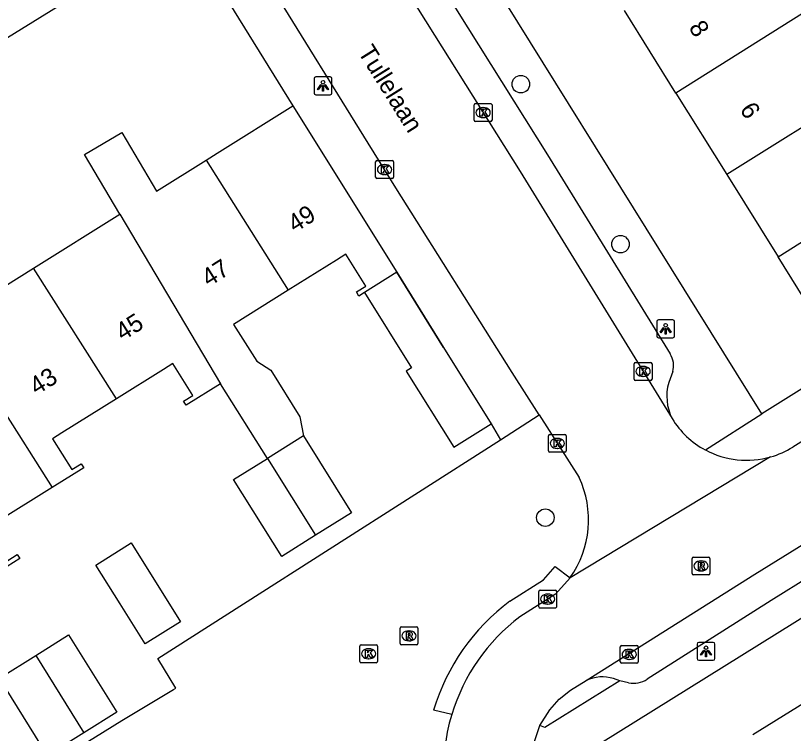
# Model space of a CAD drawing. Extents: x 157767 to 159171, y 387842 to 389425.
# Drawn here: x 158346.54 to 158390.07, y 388199.79 to 388239.97 of the extents above; entities that cross this region are included whole.
import ezdxf

# ---------------------------------------------------------------- set-up
doc = ezdxf.new("R2010")
doc.units = 0
for name, color, linetype in [('IMGEO_Boom', 7, 'Continuous'), ('IMGEO_Kolk', 7, 'Continuous'), ('IMGEO_Lichtpunt', 7, 'Continuous'), ('IMGEO_Muur', 7, 'Continuous'), ('IMGEO_Openbare_ruimte_label', 7, 'Continuous'), ('IMGEO_Pand', 7, 'Continuous'), ('IMGEO_Pand_nummerreeks', 7, 'Continuous'), ('IMGEO_Rijbaan_lokaal_open', 7, 'Continuous'), ('IMGEO_Rioolput', 7, 'Continuous'), ('IMGEO_Voetpad_open', 7, 'Continuous')]:
    doc.layers.add(name, color=color, linetype=linetype)

msp = doc.modelspace()

# ---------------------------------------------------------------- linework, layer by layer
at = {"layer": 'IMGEO_Boom'}
for centre in [(158374.813, 388236.127), (158380.387, 388227.17), (158376.182, 388211.867)]:
    msp.add_circle(centre, 0.489, dxfattribs=at)
at = {"layer": 'IMGEO_Kolk'}
for p, q in [((158372.277, 388235.038), (158373.129, 388235.038)), ((158372.202, 388234.112), (158372.202, 388234.964)), ((158372.69, 388234.818), (158372.715, 388234.818)), ((158373.203, 388234.964), (158373.203, 388234.112)), ((158372.713, 388234.258), (158372.688, 388234.258)), ((158373.129, 388234.038), (158372.277, 388234.038)), ((158366.687, 388230.924), (158366.687, 388231.776)), ((158366.762, 388231.85), (158367.614, 388231.85)), ((158367.175, 388231.63), (158367.2, 388231.63)), ((158367.688, 388231.776), (158367.688, 388230.924)), ((158367.614, 388230.85), (158366.762, 388230.85)), ((158367.198, 388231.07), (158367.173, 388231.07)), ((158381.154, 388219.622), (158381.154, 388220.474)), ((158381.229, 388220.548), (158382.081, 388220.548)), ((158381.642, 388220.328), (158381.667, 388220.328)), ((158382.155, 388220.474), (158382.155, 388219.622)), ((158381.665, 388219.768), (158381.64, 388219.768)), ((158382.081, 388219.548), (158381.229, 388219.548)), ((158376.355, 388215.598), (158376.355, 388216.45)), ((158376.43, 388216.524), (158377.282, 388216.524)), ((158376.843, 388216.304), (158376.868, 388216.304)), ((158377.356, 388216.45), (158377.356, 388215.598)), ((158377.282, 388215.524), (158376.43, 388215.524)), ((158376.866, 388215.744), (158376.841, 388215.744)), ((158375.817, 388206.881), (158375.817, 388207.733)), ((158375.892, 388207.807), (158376.744, 388207.807)), ((158376.305, 388207.587), (158376.33, 388207.587)), ((158376.818, 388207.733), (158376.818, 388206.881)), ((158376.744, 388206.807), (158375.892, 388206.807)), ((158376.328, 388207.027), (158376.303, 388207.027)), ((158365.797, 388203.822), (158365.797, 388204.674)), ((158365.872, 388204.748), (158366.724, 388204.748)), ((158366.285, 388204.528), (158366.31, 388204.528)), ((158366.798, 388204.674), (158366.798, 388203.822)), ((158380.378, 388203.79), (158380.378, 388204.642)), ((158380.453, 388204.716), (158381.305, 388204.716)), ((158381.379, 388204.642), (158381.379, 388203.79)), ((158380.866, 388204.496), (158380.891, 388204.496)), ((158366.724, 388203.748), (158365.872, 388203.748)), ((158366.308, 388203.968), (158366.283, 388203.968)), ((158381.305, 388203.716), (158380.453, 388203.716)), ((158380.889, 388203.936), (158380.864, 388203.936))]:
    msp.add_line(p, q, dxfattribs=at)
for points in [[(158372.277, 388235.038), (158373.129, 388235.038)], [(158372.202, 388234.112), (158372.202, 388234.964)], [(158372.523, 388234.738), (158372.646, 388234.738), (158372.646, 388234.587), (158372.776, 388234.738), (158372.94, 388234.738), (158372.794, 388234.587), (158372.947, 388234.338), (158372.795, 388234.338), (158372.71, 388234.502), (158372.646, 388234.435), (158372.646, 388234.338), (158372.523, 388234.338), (158372.523, 388234.738)], [(158373.203, 388234.964), (158373.203, 388234.112)], [(158373.129, 388234.038), (158372.277, 388234.038)], [(158366.687, 388230.924), (158366.687, 388231.776)], [(158366.762, 388231.85), (158367.614, 388231.85)], [(158367.008, 388231.55), (158367.131, 388231.55), (158367.131, 388231.399), (158367.261, 388231.55), (158367.425, 388231.55), (158367.279, 388231.399), (158367.432, 388231.15), (158367.28, 388231.15), (158367.195, 388231.314), (158367.131, 388231.247), (158367.131, 388231.15), (158367.008, 388231.15), (158367.008, 388231.55)], [(158367.688, 388231.776), (158367.688, 388230.924)], [(158367.614, 388230.85), (158366.762, 388230.85)], [(158381.154, 388219.622), (158381.154, 388220.474)], [(158381.229, 388220.548), (158382.081, 388220.548)], [(158381.475, 388220.248), (158381.598, 388220.248), (158381.598, 388220.097), (158381.728, 388220.248), (158381.892, 388220.248), (158381.746, 388220.097), (158381.899, 388219.848), (158381.747, 388219.848), (158381.662, 388220.012), (158381.598, 388219.945), (158381.598, 388219.848), (158381.475, 388219.848), (158381.475, 388220.248)], [(158382.155, 388220.474), (158382.155, 388219.622)], [(158382.081, 388219.548), (158381.229, 388219.548)], [(158376.355, 388215.598), (158376.355, 388216.45)], [(158376.43, 388216.524), (158377.282, 388216.524)], [(158377.356, 388216.45), (158377.356, 388215.598)], [(158376.676, 388216.224), (158376.799, 388216.224), (158376.799, 388216.073), (158376.929, 388216.224), (158377.093, 388216.224), (158376.947, 388216.073), (158377.1, 388215.824), (158376.948, 388215.824), (158376.863, 388215.988), (158376.799, 388215.921), (158376.799, 388215.824), (158376.676, 388215.824), (158376.676, 388216.224)], [(158377.282, 388215.524), (158376.43, 388215.524)], [(158375.817, 388206.881), (158375.817, 388207.733)], [(158375.892, 388207.807), (158376.744, 388207.807)], [(158376.818, 388207.733), (158376.818, 388206.881)], [(158376.138, 388207.507), (158376.261, 388207.507), (158376.261, 388207.356), (158376.391, 388207.507), (158376.555, 388207.507), (158376.409, 388207.356), (158376.562, 388207.107), (158376.41, 388207.107), (158376.325, 388207.271), (158376.261, 388207.204), (158376.261, 388207.107), (158376.138, 388207.107), (158376.138, 388207.507)], [(158376.744, 388206.807), (158375.892, 388206.807)], [(158365.797, 388203.822), (158365.797, 388204.674)], [(158365.872, 388204.748), (158366.724, 388204.748)], [(158366.798, 388204.674), (158366.798, 388203.822)], [(158380.378, 388203.79), (158380.378, 388204.642)], [(158380.453, 388204.716), (158381.305, 388204.716)], [(158381.379, 388204.642), (158381.379, 388203.79)], [(158366.118, 388204.448), (158366.241, 388204.448), (158366.241, 388204.297), (158366.371, 388204.448), (158366.535, 388204.448), (158366.389, 388204.297), (158366.542, 388204.048), (158366.39, 388204.048), (158366.305, 388204.212), (158366.241, 388204.145), (158366.241, 388204.048), (158366.118, 388204.048), (158366.118, 388204.448)], [(158380.699, 388204.416), (158380.822, 388204.416), (158380.822, 388204.265), (158380.952, 388204.416), (158381.116, 388204.416), (158380.97, 388204.265), (158381.123, 388204.016), (158380.971, 388204.016), (158380.886, 388204.18), (158380.822, 388204.113), (158380.822, 388204.016), (158380.699, 388204.016), (158380.699, 388204.416)], [(158366.724, 388203.748), (158365.872, 388203.748)], [(158381.305, 388203.716), (158380.453, 388203.716)]]:
    msp.add_lwpolyline(points, dxfattribs=at)
for centre, start, end in [((158372.279, 388234.962), 91.552, 178.448), ((158372.279, 388234.962), 91.552, 178.448), ((158373.127, 388234.962), 1.552, 88.448), ((158373.127, 388234.962), 1.552, 88.448), ((158372.279, 388234.114), 181.552, 268.448), ((158372.279, 388234.114), 181.552, 268.448), ((158373.127, 388234.114), 271.552, 358.448), ((158373.127, 388234.114), 271.552, 358.448), ((158366.764, 388231.774), 91.552, 178.448), ((158366.764, 388231.774), 91.552, 178.448), ((158367.612, 388231.774), 1.552, 88.448), ((158367.612, 388231.774), 1.552, 88.448), ((158366.764, 388230.926), 181.552, 268.448), ((158366.764, 388230.926), 181.552, 268.448), ((158367.612, 388230.926), 271.552, 358.448), ((158367.612, 388230.926), 271.552, 358.448), ((158381.231, 388220.472), 91.552, 178.448), ((158381.231, 388220.472), 91.552, 178.448), ((158382.079, 388220.472), 1.552, 88.448), ((158382.079, 388220.472), 1.552, 88.448), ((158381.231, 388219.624), 181.552, 268.448), ((158381.231, 388219.624), 181.552, 268.448), ((158382.079, 388219.624), 271.552, 358.448), ((158382.079, 388219.624), 271.552, 358.448), ((158376.432, 388216.448), 91.552, 178.448), ((158376.432, 388216.448), 91.552, 178.448), ((158377.28, 388216.448), 1.552, 88.448), ((158377.28, 388216.448), 1.552, 88.448), ((158376.432, 388215.6), 181.552, 268.448), ((158376.432, 388215.6), 181.552, 268.448), ((158377.28, 388215.6), 271.552, 358.448), ((158377.28, 388215.6), 271.552, 358.448), ((158375.894, 388207.731), 91.552, 178.448), ((158375.894, 388207.731), 91.552, 178.448), ((158376.742, 388207.731), 1.552, 88.448), ((158376.742, 388207.731), 1.552, 88.448), ((158375.894, 388206.883), 181.552, 268.448), ((158375.894, 388206.883), 181.552, 268.448), ((158376.742, 388206.883), 271.552, 358.448), ((158376.742, 388206.883), 271.552, 358.448), ((158365.874, 388204.672), 91.552, 178.448), ((158365.874, 388204.672), 91.552, 178.448), ((158366.722, 388204.672), 1.552, 88.448), ((158366.722, 388204.672), 1.552, 88.448), ((158380.455, 388204.64), 91.552, 178.448), ((158380.455, 388204.64), 91.552, 178.448), ((158381.303, 388204.64), 1.552, 88.448), ((158381.303, 388204.64), 1.552, 88.448), ((158365.874, 388203.824), 181.552, 268.448), ((158365.874, 388203.824), 181.552, 268.448), ((158366.722, 388203.824), 271.552, 358.448), ((158366.722, 388203.824), 271.552, 358.448), ((158380.455, 388203.792), 181.552, 268.448), ((158380.455, 388203.792), 181.552, 268.448), ((158381.303, 388203.792), 271.552, 358.448), ((158381.303, 388203.792), 271.552, 358.448)]:
    msp.add_arc(centre, 0.0765, start, end, dxfattribs=at)
for centre, major_axis, ratio, start_param, end_param in [((158372.689, 388234.538), (-0.387, 0.002), 0.722429, 4.712389, 7.853982), ((158372.714, 388234.538), (-0.39, 0.002), 0.717154, 1.570796, 4.712389), ((158367.174, 388231.35), (-0.387, 0.002), 0.722429, 4.712389, 7.853982), ((158367.199, 388231.35), (-0.39, 0.002), 0.717154, 1.570796, 4.712389), ((158381.641, 388220.048), (-0.387, 0.002), 0.722429, 4.712389, 7.853982), ((158381.666, 388220.048), (-0.39, 0.002), 0.717154, 1.570796, 4.712389), ((158376.842, 388216.024), (-0.387, 0.002), 0.722429, 4.712389, 7.853982), ((158376.867, 388216.024), (-0.39, 0.002), 0.717154, 1.570796, 4.712389), ((158376.304, 388207.307), (-0.387, 0.002), 0.722429, 4.712389, 7.853982), ((158376.329, 388207.307), (-0.39, 0.002), 0.717154, 1.570796, 4.712389), ((158366.284, 388204.248), (-0.387, 0.002), 0.722429, 4.712389, 7.853982), ((158366.309, 388204.248), (-0.39, 0.002), 0.717154, 1.570796, 4.712389), ((158380.865, 388204.216), (-0.387, 0.002), 0.722429, 4.712389, 7.853982), ((158380.89, 388204.216), (-0.39, 0.002), 0.717154, 1.570796, 4.712389)]:
    msp.add_ellipse(centre, major_axis=major_axis, ratio=ratio, start_param=start_param, end_param=end_param, dxfattribs=at)
at = {"layer": 'IMGEO_Lichtpunt'}
for p, q in [((158363.247, 388236.437), (158363.247, 388235.63)), ((158363.247, 388236.437), (158363.247, 388235.63)), ((158364.149, 388236.532), (158363.341, 388236.532)), ((158364.149, 388236.532), (158363.341, 388236.532)), ((158364.243, 388235.63), (158364.243, 388236.437)), ((158364.243, 388235.63), (158364.243, 388236.437)), ((158363.341, 388235.536), (158364.149, 388235.536)), ((158363.341, 388235.536), (158364.149, 388235.536)), ((158382.417, 388222.838), (158382.417, 388222.031)), ((158382.417, 388222.838), (158382.417, 388222.031)), ((158383.319, 388222.933), (158382.511, 388222.933)), ((158383.319, 388222.933), (158382.511, 388222.933)), ((158383.413, 388222.031), (158383.413, 388222.838)), ((158383.413, 388222.031), (158383.413, 388222.838)), ((158382.511, 388221.937), (158383.319, 388221.937)), ((158382.511, 388221.937), (158383.319, 388221.937)), ((158384.673, 388204.791), (158384.673, 388203.984)), ((158384.673, 388204.791), (158384.673, 388203.984)), ((158385.575, 388204.886), (158384.767, 388204.886)), ((158385.575, 388204.886), (158384.767, 388204.886)), ((158385.669, 388203.984), (158385.669, 388204.791)), ((158385.669, 388203.984), (158385.669, 388204.791)), ((158384.767, 388203.89), (158385.575, 388203.89)), ((158384.767, 388203.89), (158385.575, 388203.89))]:
    msp.add_line(p, q, dxfattribs=at)
for points in [[(158363.621, 388236.101), (158363.66, 388236.073), (158363.472, 388235.811), (158363.434, 388235.838), (158363.621, 388236.101)], [(158363.723, 388236.053), (158363.77, 388236.053), (158363.77, 388235.731), (158363.723, 388235.731), (158363.723, 388236.053)], [(158363.833, 388236.073), (158363.871, 388236.1), (158364.058, 388235.838), (158364.019, 388235.81), (158363.833, 388236.073)], [(158382.791, 388222.502), (158382.83, 388222.474), (158382.642, 388222.212), (158382.604, 388222.239), (158382.791, 388222.502)], [(158382.893, 388222.454), (158382.94, 388222.454), (158382.94, 388222.132), (158382.893, 388222.132), (158382.893, 388222.454)], [(158383.003, 388222.474), (158383.041, 388222.501), (158383.228, 388222.239), (158383.189, 388222.211), (158383.003, 388222.474)], [(158385.047, 388204.455), (158385.086, 388204.427), (158384.898, 388204.165), (158384.86, 388204.192), (158385.047, 388204.455)], [(158385.149, 388204.407), (158385.196, 388204.407), (158385.196, 388204.085), (158385.149, 388204.085), (158385.149, 388204.407)], [(158385.259, 388204.427), (158385.297, 388204.454), (158385.484, 388204.192), (158385.445, 388204.164), (158385.259, 388204.427)]]:
    msp.add_lwpolyline(points, dxfattribs=at)
for centre in [(158363.746, 388236.235), (158382.916, 388222.636), (158385.172, 388204.589)]:
    msp.add_circle(centre, 0.0994, dxfattribs=at)
for centre, start, end in [((158363.341, 388236.437), 90, 180), ((158363.341, 388236.437), 90, 180), ((158364.149, 388236.437), 0, 90), ((158364.149, 388236.437), 0, 90), ((158363.341, 388235.63), 180, 270), ((158363.341, 388235.63), 180, 270), ((158364.149, 388235.63), 270, 0), ((158364.149, 388235.63), 270, 360), ((158382.511, 388222.838), 90, 180), ((158382.511, 388222.838), 90, 180), ((158383.319, 388222.838), 0, 90), ((158383.319, 388222.838), 0, 90), ((158382.511, 388222.031), 180, 270), ((158382.511, 388222.031), 180, 270), ((158383.319, 388222.031), 270, 0), ((158383.319, 388222.031), 270, 360), ((158384.767, 388204.791), 90, 180), ((158384.767, 388204.791), 90, 180), ((158385.575, 388204.791), 0, 90), ((158385.575, 388204.791), 0, 90), ((158384.767, 388203.984), 180, 270), ((158384.767, 388203.984), 180, 270), ((158385.575, 388203.984), 270, 0), ((158385.575, 388203.984), 270, 360)]:
    msp.add_arc(centre, 0.0946, start, end, dxfattribs=at)
at = {"layer": 'IMGEO_Muur'}
msp.add_lwpolyline([(158370.493, 388221.388), (158367.878, 388225.598)], dxfattribs=at)
at = {"layer": 'IMGEO_Pand'}
for points in [[(158393.545, 388241.958), (158383.495, 388235.633)], [(158383.495, 388235.633), (158380.622, 388240.244)], [(158383.495, 388235.633), (158386.333, 388231.08)], [(158393.75, 388235.701), (158386.333, 388231.08)], [(158357.213, 388231.882), (158357.816, 388232.259), (158362.055, 388234.91)], [(158362.055, 388234.91), (158367.878, 388225.598)], [(158352.38, 388228.86), (158350.405, 388232.188), (158352.485, 388233.422), (158354.431, 388230.143), (158357.213, 388231.882)], [(158389.207, 388226.468), (158399.223, 388232.788)], [(158399.223, 388232.788), (158400.234, 388231.167), (158402.877, 388226.923), (158399.287, 388224.686), (158398.641, 388225.721), (158392.182, 388221.695), (158389.207, 388226.468)], [(158357.213, 388231.882), (158361.789, 388224.591)], [(158386.333, 388231.08), (158389.207, 388226.468)], [(158347.548, 388225.838), (158352.38, 388228.86)], [(158352.38, 388228.86), (158358.016, 388219.362)], [(158366.061, 388224.461), (158365.754, 388224.269), (158365.611, 388224.498), (158366.137, 388224.827), (158365.02, 388226.612), (158364.494, 388226.283), (158361.789, 388224.591)], [(158342.715, 388222.816), (158347.548, 388225.838)], [(158352.186, 388218.514), (158347.548, 388225.838)], [(158367.878, 388225.598), (158366.061, 388224.461)], [(158367.878, 388225.598), (158370.493, 388221.388), (158373.158, 388217.126)], [(158361.789, 388224.591), (158358.744, 388222.686), (158360.033, 388220.623), (158360.824, 388220.117), (158362.451, 388217.507), (158362.655, 388216.443)], [(158366.061, 388224.461), (158368.688, 388220.259), (158368.393, 388220.074), (158371.058, 388215.812), (158373.158, 388217.126)], [(158342.715, 388222.816), (158348.581, 388213.55)], [(158358.016, 388219.362), (158356.082, 388218.153), (158355.939, 388218.382), (158356.465, 388218.711), (158355.35, 388220.493), (158354.824, 388220.164), (158352.186, 388218.514)], [(158360.633, 388215.179), (158358.016, 388219.362)], [(158352.186, 388218.514), (158349.134, 388216.605), (158348.609, 388216.277), (158349.684, 388214.559), (158350.209, 388214.887), (158350.352, 388214.658), (158348.581, 388213.55)], [(158362.655, 388216.443), (158360.633, 388215.179)], [(158362.655, 388216.443), (158365.345, 388212.14), (158363.325, 388210.877)], [(158363.325, 388210.877), (158361.433, 388209.694), (158358.742, 388213.997), (158360.633, 388215.179)], [(158360.633, 388215.179), (158363.325, 388210.877)], [(158348.581, 388213.55), (158345.5, 388211.624), (158344.976, 388211.296), (158346.113, 388209.477), (158346.638, 388209.805), (158346.781, 388209.576), (158344.993, 388208.458)], [(158353.013, 388210.454), (158355.777, 388206.034), (158353.796, 388204.795), (158352.394, 388207.037), (158351.032, 388209.216), (158353.013, 388210.454)], [(158347.67, 388204.159), (158349.497, 388205.302), (158352.203, 388200.974), (158350.367, 388199.826)], [(158350.367, 388199.826), (158348.327, 388198.55), (158345.621, 388202.878), (158347.67, 388204.159)], [(158347.67, 388204.159), (158350.367, 388199.826)], [(158392.399, 388202.574), (158387.786, 388199.708)]]:
    msp.add_lwpolyline(points, dxfattribs=at)
at = {"layer": 'IMGEO_Rijbaan_lokaal_open'}
for points in [[(158348.299, 388273.82), (158354.757, 388263.266), (158361.682, 388252.19), (158363.048, 388250), (158367.752, 388242.457), (158374.767, 388231.232), (158383.279, 388217.407)], [(158375.84, 388217.622), (158374.327, 388219.999), (158367.819, 388230.333), (158359.302, 388244.112), (158355.646, 388250), (158353.084, 388254.126), (158345.243, 388266.533), (158341.612, 388272.378)], [(158412.854, 388230.106), (158405.582, 388225.543), (158390.034, 388215.818)], [(158378.471, 388202.756), (158387.898, 388208.694), (158399.018, 388215.587), (158412.373, 388223.892), (158415.34, 388225.782)], [(158373.677, 388216.222), (158375.84, 388217.622)], [(158375.84, 388217.622), (158378.07, 388214.12)], [(158331.025, 388187.169), (158333.092, 388188.466), (158338.88, 388192.098), (158342.746, 388194.533), (158348.606, 388198.107), (158352.487, 388200.522), (158355.385, 388202.255), (158355.501, 388202.324), (158354.496, 388203.976), (158373.677, 388216.222)], [(158388.791, 388215.266), (158377.574, 388208.507)], [(158374.203, 388207.185), (158376.077, 388208.389), (158376.735, 388209.129), (158377.574, 388208.507)], [(158377.574, 388208.507), (158376.759, 388207.591), (158374.765, 388206.31)], [(158375.884, 388200.241), (158376.437, 388201.113), (158376.96, 388201.707), (158377.59, 388202.208), (158378.471, 388202.756)], [(158370.95, 388200.857), (158369.934, 388201.09)], [(158375.518, 388199.174), (158375.884, 388200.241)]]:
    msp.add_lwpolyline(points, dxfattribs=at)
for centre, radius, start, end in [((158387.452, 388219.977), 4.901, 211.6213, 241.8078), ((158387.447, 388219.975), 4.897, 241.8564, 285.9281), ((158387.434, 388219.996), 4.921, 286.0022, 301.8886), ((158373.02, 388211.738), 5.583, 324.6444, 25.2558), ((158381.175, 388197.759), 11.724, 126.4899, 163.4946), ((158381.19, 388197.754), 10.7, 126.9036, 163.142), ((158381.143, 388197.749), 10.656, 163.0423, 207.1756)]:
    msp.add_arc(centre, radius, start, end, dxfattribs=at)
at = {"layer": 'IMGEO_Rioolput'}
for p, q in [((158384.395, 388208.736), (158384.395, 388209.588)), ((158384.47, 388209.662), (158385.322, 388209.662)), ((158384.883, 388209.442), (158384.908, 388209.442)), ((158385.396, 388209.588), (158385.396, 388208.736)), ((158384.906, 388208.882), (158384.881, 388208.882)), ((158385.322, 388208.662), (158384.47, 388208.662)), ((158368.055, 388204.825), (158368.055, 388205.677)), ((158368.13, 388205.751), (158368.982, 388205.751)), ((158368.543, 388205.531), (158368.568, 388205.531)), ((158369.056, 388205.677), (158369.056, 388204.825)), ((158368.566, 388204.971), (158368.541, 388204.971)), ((158368.982, 388204.751), (158368.13, 388204.751))]:
    msp.add_line(p, q, dxfattribs=at)
for points in [[(158384.395, 388208.736), (158384.395, 388209.588)], [(158384.47, 388209.662), (158385.322, 388209.662)], [(158384.984, 388209.36), (158384.732, 388209.362), (158384.732, 388208.962)], [(158385.396, 388209.588), (158385.396, 388208.736)], [(158384.732, 388208.962), (158384.856, 388208.962), (158384.856, 388209.124), (158384.867, 388209.124)], [(158384.91, 388209.281), (158384.856, 388209.281), (158384.856, 388209.2)], [(158384.856, 388209.2), (158384.908, 388209.2)], [(158384.914, 388209.095), (158384.985, 388208.962), (158385.125, 388208.962), (158385.06, 388209.088)], [(158385.322, 388208.662), (158384.47, 388208.662)], [(158368.055, 388204.825), (158368.055, 388205.677)], [(158368.13, 388205.751), (158368.982, 388205.751)], [(158368.644, 388205.449), (158368.392, 388205.451), (158368.392, 388205.051)], [(158369.056, 388205.677), (158369.056, 388204.825)], [(158368.392, 388205.051), (158368.516, 388205.051), (158368.516, 388205.213), (158368.527, 388205.213)], [(158368.57, 388205.37), (158368.516, 388205.37), (158368.516, 388205.289)], [(158368.516, 388205.289), (158368.568, 388205.289)], [(158368.574, 388205.184), (158368.645, 388205.051), (158368.785, 388205.051), (158368.72, 388205.177)], [(158368.982, 388204.751), (158368.13, 388204.751)]]:
    msp.add_lwpolyline(points, dxfattribs=at)
for centre, radius, start, end in [((158384.472, 388209.586), 0.0765, 91.552, 178.448), ((158384.472, 388209.586), 0.0765, 91.552, 178.448), ((158384.983, 388209.25), 0.109, 350.3612, 89.416), ((158385.32, 388209.586), 0.0765, 1.552, 88.448), ((158385.32, 388209.586), 0.0765, 1.552, 88.448), ((158384.866, 388209.071), 0.0533, 26.0293, 88.6989), ((158384.892, 388209.389), 0.19, 274.7715, 282.9687), ((158384.916, 388209.185), 0.0964, 77.0061, 93.1865), ((158384.93, 388209.242), 0.0378, 276.6634, 79.6772), ((158384.981, 388209.25), 0.112, 277.5842, 350.9817), ((158384.965, 388209.035), 0.108, 29.5134, 73.7905), ((158384.472, 388208.738), 0.0765, 181.552, 268.448), ((158384.472, 388208.738), 0.0765, 181.552, 268.448), ((158385.32, 388208.738), 0.0765, 271.552, 358.448), ((158385.32, 388208.738), 0.0765, 271.552, 358.448), ((158368.132, 388205.675), 0.0765, 91.552, 178.448), ((158368.132, 388205.675), 0.0765, 91.552, 178.448), ((158368.643, 388205.339), 0.109, 350.3612, 89.416), ((158368.98, 388205.675), 0.0765, 1.552, 88.448), ((158368.98, 388205.675), 0.0765, 1.552, 88.448), ((158368.526, 388205.16), 0.0533, 26.0293, 88.6989), ((158368.552, 388205.478), 0.19, 274.7715, 282.9687), ((158368.576, 388205.274), 0.0964, 77.0061, 93.1865), ((158368.59, 388205.331), 0.0378, 276.6634, 79.6772), ((158368.641, 388205.339), 0.112, 277.5842, 350.9817), ((158368.625, 388205.124), 0.108, 29.5134, 73.7905), ((158368.132, 388204.827), 0.0765, 181.552, 268.448), ((158368.132, 388204.827), 0.0765, 181.552, 268.448), ((158368.98, 388204.827), 0.0765, 271.552, 358.448), ((158368.98, 388204.827), 0.0765, 271.552, 358.448)]:
    msp.add_arc(centre, radius, start, end, dxfattribs=at)
for centre, major_axis, ratio, start_param, end_param in [((158384.882, 388209.162), (-0.387, 0.002), 0.722429, 4.712389, 7.853982), ((158384.907, 388209.162), (-0.39, 0.002), 0.717154, 1.570796, 4.712389), ((158368.542, 388205.251), (-0.387, 0.002), 0.722429, 4.712389, 7.853982), ((158368.567, 388205.251), (-0.39, 0.002), 0.717154, 1.570796, 4.712389)]:
    msp.add_ellipse(centre, major_axis=major_axis, ratio=ratio, start_param=start_param, end_param=end_param, dxfattribs=at)
at = {"layer": 'IMGEO_Voetpad_open'}
for points in [[(158388.292, 388217.678), (158368.176, 388250), (158350.431, 388278.511)], [(158351.573, 388271.922), (158356.29, 388264.214), (158363.21, 388253.145), (158365.172, 388250), (158369.281, 388243.411), (158376.299, 388232.182), (158383.166, 388221.028)], [(158317.43, 388208.862), (158311.985, 388217.662), (158352.633, 388242.812)], [(158357.958, 388241.555), (158362.055, 388234.91)], [(158415.402, 388236.809), (158416.422, 388235.255), (158388.292, 388217.678)], [(158378.277, 388198.624), (158417.818, 388223.257)], [(158413.922, 388222.836), (158399.927, 388214.124), (158388.815, 388207.236), (158381.889, 388202.818)], [(158383.315, 388220.039), (158383.086, 388219.427)], [(158385.137, 388215.657), (158388.292, 388217.678)], [(158373.158, 388217.126), (158373.677, 388216.222)], [(158380.353, 388202.739), (158379.999, 388202.86)], [(158380.353, 388202.739), (158376.163, 388200.117), (158375.884, 388200.241)], [(158380.845, 388202.629), (158380.353, 388202.739)]]:
    msp.add_lwpolyline(points, dxfattribs=at)
for centre, radius, start, end in [((158382.193, 388220.376), 1.172, 343.3029, 33.8323), ((158385.776, 388218.665), 2.796, 164.1789, 206.7365), ((158379.372, 388200.794), 2.159, 73.121, 114.6664), ((158381.136, 388204), 1.402, 258.0264, 302.4964)]:
    msp.add_arc(centre, radius, start, end, dxfattribs=at)

# ---------------------------------------------------------------- texts
at = {"layer": 'IMGEO_Openbare_ruimte_label'}
msp.add_text('Tullelaan', height=1, rotation=302.0054, dxfattribs=at).set_placement((158365.668, 388237.925))
at = {"layer": 'IMGEO_Pand_nummerreeks'}
for s, rotation, p in [('8', 301.9324, (158384.18, 388239.298)), ('6', 301.9324, (158387.035, 388234.719)), ('49', 32.1773, (158362.169, 388227.79)), ('47', 32.1773, (158357.352, 388224.759)), ('45', 32.1752, (158352.536, 388221.729)), ('43', 32.1752, (158347.719, 388218.699))]:
    msp.add_text(s, height=1, rotation=rotation, dxfattribs=at).set_placement(p)

doc.saveas('drawing.dxf')
